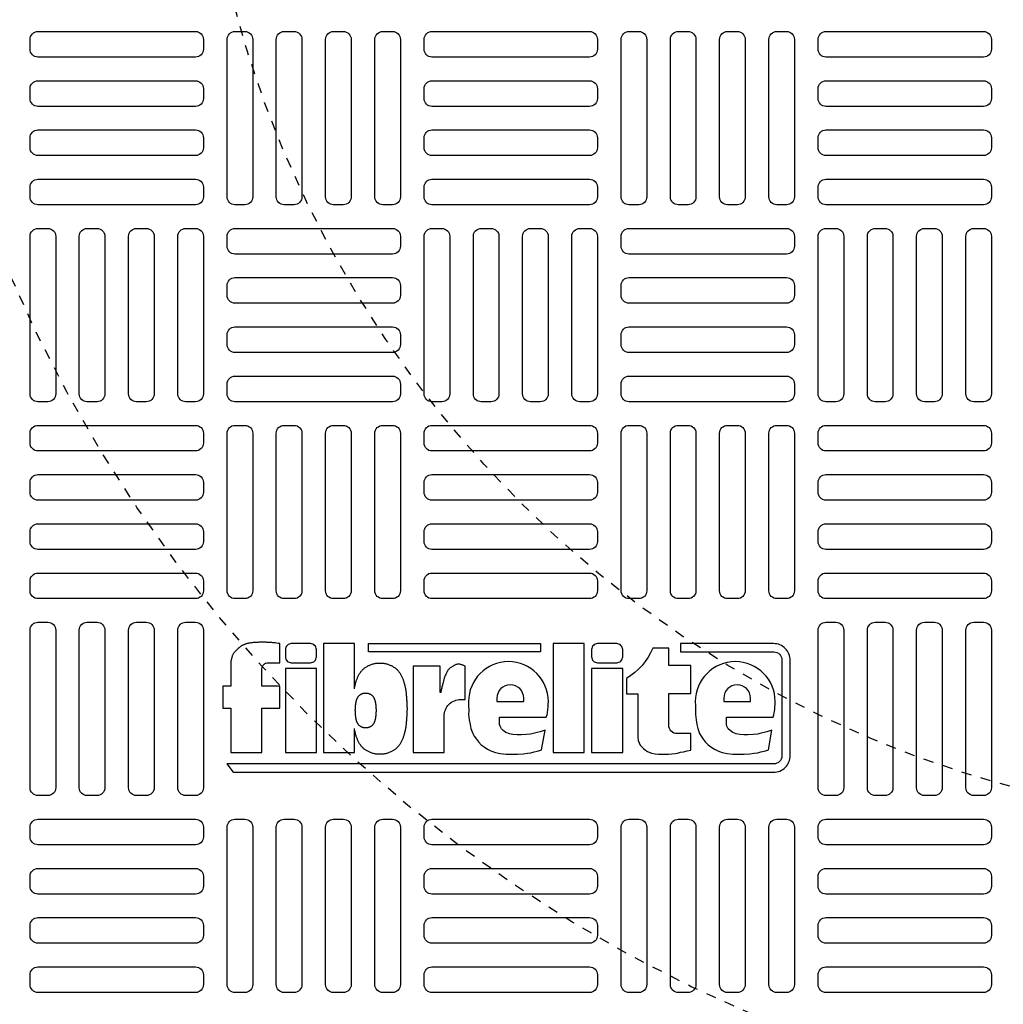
# Model space of a CAD drawing. Extents: x -169 to 6736, y -208 to 3022.
# Tile 644 of 656: x 6263 to 6273, y 1466 to 1476. Entities that reach past the tile are written whole.
import ezdxf

# ---------------------------------------------------------------- set-up
doc = ezdxf.new("R2010")
doc.units = 0
doc.header["$MEASUREMENT"] = 0
doc.linetypes.add('HIDDEN2', pattern=[0.28125, 0.1875, -0.09375])
doc.layers.get('DEFPOINTS').update_dxf_attribs({"linetype": 'CONTINUOUS'})
for name, color, linetype in [('TANK-MANHOLE-COVER-40', 2, 'CONTINUOUS'), ('TANK-MANHOLE-COVER-HATCH-40', 252, 'CONTINUOUS'), ('TANK-SLOPE', 3, 'CONTINUOUS')]:
    doc.layers.add(name, color=color, linetype=linetype)

msp = doc.modelspace()

# ---------------------------------------------------------------- linework, layer by layer
at = {"layer": 'DEFPOINTS', "color": 8, "linetype": 'HIDDEN2', "ltscale": 0.125}
msp.add_circle((6275.65346, 1479.01916), 14, dxfattribs=at)
msp.add_circle((6275.65346, 1479.01916), 14, dxfattribs=at)
at = {"layer": 'DEFPOINTS', "color": 8, "linetype": 'HIDDEN2', "ltscale": 0.5}
msp.add_circle((6275.65346, 1479.01916), 11, dxfattribs=at)
msp.add_circle((6275.65346, 1479.01916), 11, dxfattribs=at)
at = {"layer": 'TANK-MANHOLE-COVER-40', "color": 2}
for points in [[(6264.98437, 1469.65603), (6264.98437, 1469.40261), (6264.90284, 1469.40261), (6264.90284, 1469.1826), (6264.98437, 1469.1826), (6264.98437, 1468.74258), (6265.29436, 1468.74258), (6265.29436, 1469.1826), (6265.47259, 1469.1826), (6265.47259, 1469.40261), (6265.29436, 1469.40261), (6265.29436, 1469.57847, -0.4142136), (6265.35395, 1469.63806), (6265.47259, 1469.63806), (6265.47259, 1469.82969)], [(6267.08098, 1469.34209), (6267.0752, 1469.34209), (6267.0752, 1469.60309), (6266.80398, 1469.60309), (6266.80398, 1468.74258), (6267.11397, 1468.74258), (6267.11397, 1469.10444, -0.4142136), (6267.28082, 1469.2713), (6267.32452, 1469.2713), (6267.32452, 1469.60309, 0.0155145), (6267.31094, 1469.60992, 0.0247331), (6267.30211, 1469.61351, 0.0059457), (6267.28644, 1469.61878, 0.0128698), (6267.27912, 1469.62094, 0.049414), (6267.26264, 1469.62364, 0.0539295), (6267.24735, 1469.62297, 0.0366274), (6267.23285, 1469.61965, 0.0425645), (6267.22098, 1469.61486, 0.0062906), (6267.21062, 1469.60946, 0.008872), (6267.2034, 1469.60541, 0.0093213), (6267.19186, 1469.59837, 0.0097415), (6267.18109, 1469.59122, 0.0289061), (6267.17089, 1469.58325, 0.0276934), (6267.16125, 1469.57379, 0.0266299), (6267.15218, 1469.56271, 0.0416471), (6267.14739, 1469.55489, 0.0002646), (6267.14244, 1469.54504, 0.0001633), (6267.13444, 1469.52907, 0.000116), (6267.12522, 1469.51067, 0.0006659), (6267.12362, 1469.50746, 0.0348426), (6267.12103, 1469.50117, 0.014153), (6267.11619, 1469.48517, 0.0016759), (6267.11247, 1469.47129, -0.0030302), (6267.10874, 1469.45742, -0.0003982), (6267.10503, 1469.44393, 0.0007237), (6267.10131, 1469.43045, 0.0016601), (6267.09692, 1469.41422, 0.0066972), (6267.0959, 1469.41018, 0.0037939), (6267.09504, 1469.40644, 0.0006926), (6267.0905, 1469.38587, 0.0002719), (6267.08995, 1469.38336, 0.0000196), (6267.08238, 1469.34871, 0.0026773), (6267.08131, 1469.34367, 0.0001013), (6267.08098, 1469.34209)]]:
    msp.add_lwpolyline(points, format="xyb", dxfattribs=at)
for points in [[(6269.47768, 1469.82969), (6269.47768, 1469.74627), (6270.41019, 1469.74627, -0.4142136), (6270.48871, 1469.66775), (6270.48871, 1468.7053, -0.4142136), (6270.41019, 1468.62678), (6264.94245, 1468.62678), (6265.00538, 1468.54336), (6270.40528, 1468.54336, 0.4142136), (6270.57213, 1468.71021), (6270.57213, 1469.66284, 0.4142136), (6270.40528, 1469.82969)], [(6265.58741, 1469.63806), (6265.77822, 1469.63806, 0.4142136), (6265.83781, 1469.69765), (6265.83781, 1469.7701, 0.4142136), (6265.77822, 1469.82969), (6265.58741, 1469.82969, 0.4142136), (6265.52782, 1469.7701), (6265.52782, 1469.69765, 0.4142136)], [(6268.64787, 1469.63806), (6268.83868, 1469.63806, 0.4142136), (6268.89827, 1469.69765), (6268.89827, 1469.7701, 0.4142136), (6268.83868, 1469.82969), (6268.64787, 1469.82969, 0.4142136), (6268.58828, 1469.7701), (6268.58828, 1469.69765, 0.4142136)], [(6269.5785, 1468.76586), (6269.5785, 1468.92941), (6269.44169, 1468.92941, -0.4142136), (6269.35826, 1469.01284), (6269.35826, 1469.32998), (6269.5785, 1469.32998), (6269.5785, 1469.61069), (6269.35826, 1469.61069), (6269.35826, 1469.78461), (6269.19884, 1469.78461, -0.1618679), (6268.93688, 1469.48171), (6268.93688, 1469.32872), (6269.04827, 1469.32872), (6269.04827, 1468.894), (6269.05449, 1468.86155), (6269.06203, 1468.83607), (6269.07363, 1468.81579), (6269.0887, 1468.79783), (6269.10609, 1468.78103), (6269.12639, 1468.76423), (6269.14494, 1468.75206), (6269.18785, 1468.73468), (6269.22437, 1468.72773), (6269.25626, 1468.72426), (6269.28351, 1468.72426), (6269.32004, 1468.72426), (6269.35773, 1468.72426), (6269.38904, 1468.72657), (6269.42151, 1468.73063), (6269.4476, 1468.73584), (6269.47601, 1468.7428), (6269.50558, 1468.74917), (6269.54269, 1468.75786)], [(6268.12407, 1468.96268), (6268.07254, 1468.94821), (6268.04506, 1468.93997), (6268.01666, 1468.93265), (6267.97819, 1468.92533), (6267.93514, 1468.92075), (6267.88292, 1468.91892), (6267.84445, 1468.91801), (6267.8014, 1468.92167), (6267.76659, 1468.92808), (6267.73178, 1468.93997), (6267.70521, 1468.96011), (6267.68775, 1468.97763), (6267.67323, 1469.00269), (6267.66848, 1469.02099), (6267.66848, 1469.09436), (6268.13506, 1469.09436), (6268.14254, 1469.11697), (6268.14605, 1469.13801), (6268.15112, 1469.17151), (6268.15424, 1469.19684), (6268.15541, 1469.22099), (6268.15631, 1469.25017, 1), (6267.35813, 1469.25017), (6267.35865, 1469.21022), (6267.35958, 1469.16124), (6267.35865, 1469.11965), (6267.36605, 1469.06697), (6267.37345, 1469.02168), (6267.3827, 1468.98009), (6267.40028, 1468.93203), (6267.416, 1468.90338), (6267.43728, 1468.87381), (6267.45763, 1468.84608), (6267.48538, 1468.81836), (6267.51405, 1468.7971), (6267.54828, 1468.77492), (6267.5825, 1468.75828), (6267.6269, 1468.74165), (6267.675, 1468.73148), (6267.73328, 1468.72501), (6267.79433, 1468.72409), (6267.84613, 1468.72409), (6267.90255, 1468.72778), (6267.94602, 1468.73333), (6267.98117, 1468.73795), (6268.01262, 1468.74627), (6268.045, 1468.75366), (6268.08107, 1468.76475), (6268.08849, 1468.76821)], [(6269.93453, 1469.02099), (6269.93453, 1469.09436), (6270.40111, 1469.09436), (6270.40859, 1469.11697), (6270.4121, 1469.13801), (6270.41717, 1469.17151), (6270.42029, 1469.19684), (6270.42146, 1469.22099), (6270.42237, 1469.25017, 1), (6269.62418, 1469.25017), (6269.62471, 1469.21022), (6269.62563, 1469.16124), (6269.62471, 1469.11965), (6269.63211, 1469.06697), (6269.63951, 1469.02168), (6269.64876, 1468.98009), (6269.66633, 1468.93203), (6269.68206, 1468.90338), (6269.70333, 1468.87381), (6269.72368, 1468.84608), (6269.75143, 1468.81836), (6269.78011, 1468.7971), (6269.81433, 1468.77492), (6269.84855, 1468.75828), (6269.89295, 1468.74165), (6269.94105, 1468.73148), (6269.99933, 1468.72501), (6270.06038, 1468.72409), (6270.11218, 1468.72409), (6270.1686, 1468.72778), (6270.21208, 1468.73333), (6270.24723, 1468.73795), (6270.27868, 1468.74627), (6270.31105, 1468.75366), (6270.34713, 1468.76475), (6270.35455, 1468.76821), (6270.39013, 1468.96268), (6270.3386, 1468.94821), (6270.31111, 1468.93997), (6270.28272, 1468.93265), (6270.24424, 1468.92533), (6270.20119, 1468.92075), (6270.14898, 1468.91892), (6270.1105, 1468.91801), (6270.06745, 1468.92167), (6270.03264, 1468.92808), (6269.99783, 1468.93997), (6269.97127, 1468.96011), (6269.95381, 1468.97763), (6269.93929, 1469.00269)], [(6267.90929, 1469.25017), (6267.90929, 1469.28485, 1), (6267.64253, 1469.28485), (6267.64253, 1469.25017)], [(6270.17534, 1469.25017), (6270.17534, 1469.28485, 1), (6269.90858, 1469.28485), (6269.90858, 1469.25017)]]:
    msp.add_lwpolyline(points, format="xyb", close=True, dxfattribs=at)
for points in [[(6265.47259, 1469.82969), (6265.45493, 1469.832), (6265.43949, 1469.83397), (6265.42597, 1469.83566), (6265.41406, 1469.83707), (6265.40348, 1469.83825), (6265.39393, 1469.83923), (6265.3851, 1469.84003), (6265.37671, 1469.84068), (6265.36849, 1469.84121), (6265.36039, 1469.84163), (6265.35238, 1469.84197), (6265.34445, 1469.84222), (6265.33657, 1469.84241), (6265.32874, 1469.84255), (6265.32093, 1469.84264), (6265.31312, 1469.84271), (6265.3053, 1469.84276), (6265.29745, 1469.84279), (6265.28953, 1469.84278), (6265.28155, 1469.84273), (6265.27346, 1469.84263), (6265.26527, 1469.84247), (6265.25693, 1469.84224), (6265.24844, 1469.84193), (6265.2398, 1469.84153), (6265.23106, 1469.84105), (6265.22232, 1469.84048), (6265.21366, 1469.83983), (6265.20517, 1469.8391), (6265.19693, 1469.8383), (6265.18904, 1469.83741), (6265.18157, 1469.83645), (6265.1746, 1469.83542), (6265.16808, 1469.83431), (6265.16197, 1469.83314), (6265.15622, 1469.83191), (6265.15077, 1469.83062), (6265.14556, 1469.82928), (6265.14055, 1469.82788), (6265.13568, 1469.82644), (6265.13091, 1469.82494), (6265.12622, 1469.82339), (6265.12161, 1469.82177), (6265.11707, 1469.82006), (6265.11259, 1469.81825), (6265.10818, 1469.81631), (6265.10382, 1469.81425), (6265.09951, 1469.81204), (6265.09525, 1469.80968), (6265.09105, 1469.80718), (6265.08695, 1469.8046), (6265.08296, 1469.80195), (6265.07912, 1469.79927), (6265.07544, 1469.79659), (6265.07194, 1469.79395), (6265.06865, 1469.79138), (6265.06559, 1469.78891), (6265.06271, 1469.7865), (6265.05994, 1469.78411), (6265.05724, 1469.78172), (6265.05455, 1469.77929), (6265.05181, 1469.77677), (6265.04896, 1469.77414), (6265.04595, 1469.77136), (6265.04273, 1469.76839), (6265.03935, 1469.76524), (6265.03585, 1469.76193), (6265.03228, 1469.75847), (6265.0287, 1469.75486), (6265.02516, 1469.75113), (6265.0217, 1469.74729), (6265.01838, 1469.74335), (6265.01525, 1469.73931), (6265.01229, 1469.73514), (6265.00949, 1469.73083), (6265.00685, 1469.72632), (6265.00435, 1469.72159), (6265.00198, 1469.7166), (6264.99971, 1469.71132), (6264.99755, 1469.70571), (6264.99549, 1469.69977), (6264.99352, 1469.69356), (6264.99166, 1469.68718), (6264.98992, 1469.68073), (6264.98831, 1469.67429), (6264.98684, 1469.66796), (6264.98552, 1469.66185), (6264.98437, 1469.65603)], [(6266.21748, 1469.37793), (6266.21748, 1469.82969), (6265.90749, 1469.82969), (6265.90749, 1468.74258), (6266.21748, 1468.74258), (6266.21748, 1468.98059)], [(6266.21748, 1469.37793), (6266.21829, 1469.3823), (6266.22003, 1469.39109), (6266.22187, 1469.39985), (6266.22379, 1469.40852), (6266.22578, 1469.41705), (6266.22783, 1469.42539), (6266.22994, 1469.43354), (6266.23212, 1469.4415), (6266.23437, 1469.44927), (6266.23672, 1469.45687), (6266.23915, 1469.46429), (6266.24169, 1469.47154), (6266.24434, 1469.47863), (6266.24711, 1469.48556), (6266.25001, 1469.49234), (6266.25303, 1469.49897), (6266.25619, 1469.50547), (6266.25949, 1469.51185), (6266.26293, 1469.5181), (6266.26652, 1469.52425), (6266.27027, 1469.5303), (6266.27418, 1469.53625), (6266.27824, 1469.54209), (6266.28245, 1469.5478), (6266.28681, 1469.55337), (6266.29132, 1469.55878), (6266.29597, 1469.56402), (6266.30076, 1469.56906), (6266.30569, 1469.5739), (6266.31075, 1469.57851), (6266.31597, 1469.58292), (6266.32135, 1469.58712), (6266.32691, 1469.59115), (6266.33267, 1469.59501), (6266.33864, 1469.59872), (6266.34485, 1469.6023), (6266.35131, 1469.60575), (6266.35803, 1469.60909), (6266.36498, 1469.61231), (6266.37214, 1469.61538), (6266.37947, 1469.61829), (6266.38695, 1469.62101), (6266.39455, 1469.62354), (6266.40223, 1469.62584), (6266.40997, 1469.62791), (6266.41774, 1469.62972), (6266.42554, 1469.63127), (6266.43335, 1469.63258), (6266.44119, 1469.63364), (6266.44903, 1469.63445), (6266.45689, 1469.63503), (6266.46475, 1469.63538), (6266.47262, 1469.63549), (6266.48049, 1469.63538), (6266.48835, 1469.63503), (6266.49621, 1469.63445), (6266.50405, 1469.63364), (6266.51189, 1469.63258), (6266.5197, 1469.63127), (6266.5275, 1469.62972), (6266.53527, 1469.62791), (6266.54301, 1469.62584), (6266.55069, 1469.62354), (6266.55829, 1469.62101), (6266.56577, 1469.61829), (6266.5731, 1469.61538), (6266.58026, 1469.61231), (6266.58721, 1469.60909), (6266.59393, 1469.60575), (6266.60039, 1469.6023), (6266.6066, 1469.59872), (6266.61257, 1469.59501), (6266.61833, 1469.59115), (6266.6239, 1469.58712), (6266.62927, 1469.58292), (6266.63449, 1469.57851), (6266.63955, 1469.5739), (6266.64448, 1469.56906), (6266.64927, 1469.56402), (6266.65392, 1469.55878), (6266.65843, 1469.55337), (6266.66279, 1469.5478), (6266.66701, 1469.54209), (6266.67107, 1469.53625), (6266.67497, 1469.5303), (6266.67872, 1469.52425), (6266.68231, 1469.5181), (6266.68575, 1469.51185), (6266.68905, 1469.50547), (6266.69221, 1469.49897), (6266.69523, 1469.49234), (6266.69813, 1469.48556), (6266.7009, 1469.47863), (6266.70355, 1469.47154), (6266.70609, 1469.46429), (6266.70853, 1469.45687), (6266.71087, 1469.44927), (6266.71312, 1469.4415), (6266.7153, 1469.43354), (6266.71741, 1469.42539), (6266.71946, 1469.41705), (6266.72145, 1469.40852), (6266.72337, 1469.39985), (6266.72521, 1469.39109), (6266.72695, 1469.3823), (6266.72858, 1469.37354), (6266.73008, 1469.36486), (6266.73143, 1469.35632), (6266.73263, 1469.34797), (6266.73367, 1469.33986), (6266.73455, 1469.33198), (6266.73531, 1469.32428), (6266.73597, 1469.31674), (6266.73655, 1469.30933), (6266.73707, 1469.30201), (6266.73757, 1469.29475), (6266.73806, 1469.28753), (6266.73856, 1469.28031), (6266.73907, 1469.27311), (6266.73958, 1469.26594), (6266.74009, 1469.25881), (6266.74058, 1469.25173), (6266.74105, 1469.24473), (6266.74149, 1469.23781), (6266.7419, 1469.23099), (6266.74226, 1469.22428), (6266.74258, 1469.21766), (6266.74285, 1469.21113), (6266.74307, 1469.20467), (6266.74325, 1469.19827), (6266.74337, 1469.19191), (6266.74345, 1469.18558), (6266.74348, 1469.17926), (6266.74345, 1469.17294), (6266.74337, 1469.16661), (6266.74325, 1469.16025), (6266.74307, 1469.15385), (6266.74285, 1469.14739), (6266.74258, 1469.14086), (6266.74226, 1469.13425), (6266.7419, 1469.12753), (6266.74149, 1469.12071), (6266.74105, 1469.11379), (6266.74058, 1469.10679), (6266.74009, 1469.09972), (6266.73958, 1469.09259), (6266.73907, 1469.08541), (6266.73856, 1469.07821), (6266.73806, 1469.07099), (6266.73757, 1469.06377), (6266.73707, 1469.05652), (6266.73655, 1469.0492), (6266.73597, 1469.04178), (6266.73531, 1469.03424), (6266.73455, 1469.02655), (6266.73367, 1469.01866), (6266.73263, 1469.01055), (6266.73143, 1469.00221), (6266.73008, 1468.99367), (6266.72858, 1468.98499), (6266.72695, 1468.97622), (6266.72521, 1468.96743), (6266.72337, 1468.95868), (6266.72145, 1468.95), (6266.71946, 1468.94147), (6266.71741, 1468.93313), (6266.7153, 1468.92498), (6266.71312, 1468.91702), (6266.71087, 1468.90925), (6266.70853, 1468.90165), (6266.70609, 1468.89423), (6266.70355, 1468.88698), (6266.7009, 1468.87989), (6266.69813, 1468.87296), (6266.69523, 1468.86619), (6266.69221, 1468.85955), (6266.68905, 1468.85305), (6266.68575, 1468.84668), (6266.68231, 1468.84042), (6266.67872, 1468.83427), (6266.67497, 1468.82822), (6266.67107, 1468.82228), (6266.66701, 1468.81644), (6266.66279, 1468.81072), (6266.65843, 1468.80515), (6266.65392, 1468.79974), (6266.64927, 1468.7945), (6266.64448, 1468.78946), (6266.63955, 1468.78462), (6266.63449, 1468.78001), (6266.62927, 1468.77561), (6266.6239, 1468.7714), (6266.61833, 1468.76737), (6266.61257, 1468.76351), (6266.6066, 1468.7598), (6266.60039, 1468.75623), (6266.59393, 1468.75277), (6266.58721, 1468.74943), (6266.58026, 1468.74622), (6266.5731, 1468.74315), (6266.56577, 1468.74024), (6266.55829, 1468.73751), (6266.55069, 1468.73499), (6266.54301, 1468.73268), (6266.53527, 1468.73062), (6266.5275, 1468.72881), (6266.5197, 1468.72725), (6266.51189, 1468.72594), (6266.50405, 1468.72489), (6266.49621, 1468.72407), (6266.48835, 1468.72349), (6266.48049, 1468.72315), (6266.47262, 1468.72303), (6266.46475, 1468.72315), (6266.45689, 1468.72349), (6266.44903, 1468.72407), (6266.44119, 1468.72489), (6266.43335, 1468.72594), (6266.42554, 1468.72725), (6266.41774, 1468.72881), (6266.40997, 1468.73062), (6266.40223, 1468.73268), (6266.39455, 1468.73499), (6266.38695, 1468.73751), (6266.37947, 1468.74024), (6266.37214, 1468.74315), (6266.36498, 1468.74622), (6266.35803, 1468.74943), (6266.35131, 1468.75277), (6266.34485, 1468.75623), (6266.33864, 1468.7598), (6266.33267, 1468.76351), (6266.32691, 1468.76737), (6266.32135, 1468.7714), (6266.31597, 1468.77561), (6266.31075, 1468.78001), (6266.30569, 1468.78462), (6266.30076, 1468.78946), (6266.29597, 1468.7945), (6266.29132, 1468.79974), (6266.28681, 1468.80515), (6266.28245, 1468.81072), (6266.27824, 1468.81644), (6266.27418, 1468.82228), (6266.27027, 1468.82822), (6266.26652, 1468.83427), (6266.26293, 1468.84042), (6266.25949, 1468.84668), (6266.25619, 1468.85305), (6266.25303, 1468.85955), (6266.25001, 1468.86619), (6266.24711, 1468.87296), (6266.24434, 1468.87989), (6266.24169, 1468.88698), (6266.23915, 1468.89423), (6266.23672, 1468.90165), (6266.23437, 1468.90925), (6266.23212, 1468.91702), (6266.22994, 1468.92498), (6266.22783, 1468.93313), (6266.22578, 1468.94147), (6266.22379, 1468.95), (6266.22187, 1468.95868), (6266.22003, 1468.96743), (6266.21829, 1468.97622), (6266.21748, 1468.98059)]]:
    msp.add_lwpolyline(points, dxfattribs=at)
for points in [[(6266.35805, 1469.74627), (6266.35805, 1469.82969), (6268.07631, 1469.82969), (6268.07631, 1469.74627)], [(6268.20269, 1468.74258), (6268.51268, 1468.74258), (6268.51268, 1469.82969), (6268.20269, 1469.82969)], [(6265.52782, 1468.74258), (6265.83781, 1468.74258), (6265.83781, 1469.58184), (6265.52782, 1469.58184)], [(6268.58828, 1468.74258), (6268.89827, 1468.74258), (6268.89827, 1469.58184), (6268.58828, 1469.58184)], [(6266.43341, 1469.14156), (6266.43326, 1469.13896), (6266.43309, 1469.13632), (6266.43291, 1469.13364), (6266.43272, 1469.13094), (6266.43253, 1469.12821), (6266.43233, 1469.12547), (6266.43214, 1469.12272), (6266.43195, 1469.11996), (6266.43176, 1469.1172), (6266.43157, 1469.11443), (6266.43137, 1469.11164), (6266.43115, 1469.1088), (6266.4309, 1469.10592), (6266.43061, 1469.10298), (6266.43027, 1469.09997), (6266.42987, 1469.09687), (6266.42941, 1469.09368), (6266.4289, 1469.09042), (6266.42832, 1469.0871), (6266.4277, 1469.08376), (6266.42704, 1469.0804), (6266.42633, 1469.07705), (6266.4256, 1469.07374), (6266.42484, 1469.07048), (6266.42406, 1469.06729), (6266.42325, 1469.06418), (6266.42242, 1469.06114), (6266.42156, 1469.05817), (6266.42066, 1469.05527), (6266.41973, 1469.05243), (6266.41876, 1469.04966), (6266.41775, 1469.04695), (6266.41669, 1469.04431), (6266.41558, 1469.04172), (6266.41443, 1469.03918), (6266.41322, 1469.0367), (6266.41196, 1469.03426), (6266.41065, 1469.03187), (6266.40927, 1469.02952), (6266.40784, 1469.02721), (6266.40635, 1469.02494), (6266.4048, 1469.02271), (6266.40319, 1469.02053), (6266.40152, 1469.0184), (6266.3998, 1469.01633), (6266.39802, 1469.01433), (6266.39619, 1469.0124), (6266.39431, 1469.01056), (6266.39238, 1469.00879), (6266.39039, 1469.00711), (6266.38833, 1469.0055), (6266.38621, 1469.00397), (6266.384, 1469.00249), (6266.38172, 1469.00107), (6266.37935, 1468.99971), (6266.37688, 1468.99839), (6266.37432, 1468.99711), (6266.37166, 1468.99588), (6266.36893, 1468.99471), (6266.36612, 1468.9936), (6266.36327, 1468.99256), (6266.36036, 1468.99159), (6266.35743, 1468.99071), (6266.35447, 1468.98992), (6266.3515, 1468.98923), (6266.34852, 1468.98864), (6266.34554, 1468.98814), (6266.34255, 1468.98773), (6266.33955, 1468.98742), (6266.33655, 1468.9872), (6266.33354, 1468.98707), (6266.33054, 1468.98703), (6266.32753, 1468.98707), (6266.32453, 1468.9872), (6266.32152, 1468.98742), (6266.31853, 1468.98773), (6266.31553, 1468.98814), (6266.31255, 1468.98864), (6266.30957, 1468.98923), (6266.3066, 1468.98992), (6266.30364, 1468.99071), (6266.30071, 1468.99159), (6266.29781, 1468.99256), (6266.29495, 1468.9936), (6266.29215, 1468.99471), (6266.28941, 1468.99588), (6266.28676, 1468.99711), (6266.28419, 1468.99839), (6266.28172, 1468.99971), (6266.27935, 1469.00107), (6266.27707, 1469.00249), (6266.27487, 1469.00397), (6266.27274, 1469.0055), (6266.27069, 1469.00711), (6266.2687, 1469.00879), (6266.26676, 1469.01056), (6266.26488, 1469.0124), (6266.26305, 1469.01433), (6266.26127, 1469.01633), (6266.25955, 1469.0184), (6266.25788, 1469.02053), (6266.25627, 1469.02271), (6266.25472, 1469.02494), (6266.25323, 1469.02721), (6266.2518, 1469.02952), (6266.25043, 1469.03187), (6266.24911, 1469.03426), (6266.24785, 1469.0367), (6266.24664, 1469.03918), (6266.24549, 1469.04172), (6266.24438, 1469.04431), (6266.24332, 1469.04695), (6266.24231, 1469.04966), (6266.24134, 1469.05243), (6266.24041, 1469.05527), (6266.23951, 1469.05817), (6266.23865, 1469.06114), (6266.23782, 1469.06418), (6266.23702, 1469.06729), (6266.23623, 1469.07048), (6266.23547, 1469.07374), (6266.23474, 1469.07705), (6266.23404, 1469.0804), (6266.23337, 1469.08376), (6266.23275, 1469.0871), (6266.23218, 1469.09042), (6266.23166, 1469.09368), (6266.2312, 1469.09687), (6266.2308, 1469.09997), (6266.23047, 1469.10298), (6266.23018, 1469.10592), (6266.22993, 1469.1088), (6266.2297, 1469.11164), (6266.2295, 1469.11443), (6266.22931, 1469.1172), (6266.22913, 1469.11996), (6266.22894, 1469.12272), (6266.22874, 1469.12547), (6266.22854, 1469.12821), (6266.22835, 1469.13094), (6266.22816, 1469.13364), (6266.22798, 1469.13632), (6266.22781, 1469.13896), (6266.22766, 1469.14156), (6266.22752, 1469.14413), (6266.2274, 1469.14666), (6266.2273, 1469.14915), (6266.22721, 1469.15162), (6266.22714, 1469.15406), (6266.2271, 1469.15649), (6266.22707, 1469.15891), (6266.22706, 1469.16133), (6266.22707, 1469.16374), (6266.2271, 1469.16616), (6266.22714, 1469.16859), (6266.22721, 1469.17104), (6266.2273, 1469.1735), (6266.2274, 1469.176), (6266.22752, 1469.17852), (6266.22766, 1469.18109), (6266.22781, 1469.18369), (6266.22798, 1469.18634), (6266.22816, 1469.18901), (6266.22835, 1469.19172), (6266.22854, 1469.19444), (6266.22874, 1469.19718), (6266.22894, 1469.19993), (6266.22913, 1469.20269), (6266.22931, 1469.20545), (6266.2295, 1469.20822), (6266.2297, 1469.21102), (6266.22993, 1469.21385), (6266.23018, 1469.21673), (6266.23047, 1469.21967), (6266.2308, 1469.22268), (6266.2312, 1469.22578), (6266.23166, 1469.22897), (6266.23218, 1469.23223), (6266.23275, 1469.23555), (6266.23337, 1469.2389), (6266.23404, 1469.24225), (6266.23474, 1469.2456), (6266.23547, 1469.24891), (6266.23623, 1469.25217), (6266.23702, 1469.25536), (6266.23782, 1469.25847), (6266.23865, 1469.26151), (6266.23951, 1469.26448), (6266.24041, 1469.26739), (6266.24134, 1469.27022), (6266.24231, 1469.27299), (6266.24332, 1469.2757), (6266.24438, 1469.27835), (6266.24549, 1469.28094), (6266.24664, 1469.28347), (6266.24785, 1469.28595), (6266.24911, 1469.28839), (6266.25043, 1469.29078), (6266.2518, 1469.29313), (6266.25323, 1469.29544), (6266.25472, 1469.29771), (6266.25627, 1469.29994), (6266.25788, 1469.30213), (6266.25955, 1469.30425), (6266.26127, 1469.30632), (6266.26305, 1469.30832), (6266.26488, 1469.31025), (6266.26676, 1469.3121), (6266.2687, 1469.31386), (6266.27069, 1469.31554), (6266.27274, 1469.31715), (6266.27487, 1469.31869), (6266.27707, 1469.32016), (6266.27935, 1469.32158), (6266.28172, 1469.32295), (6266.28419, 1469.32426), (6266.28676, 1469.32554), (6266.28941, 1469.32677), (6266.29215, 1469.32794), (6266.29495, 1469.32905), (6266.29781, 1469.3301), (6266.30071, 1469.33106), (6266.30364, 1469.33194), (6266.3066, 1469.33273), (6266.30957, 1469.33342), (6266.31255, 1469.33402), (6266.31553, 1469.33451), (6266.31853, 1469.33492), (6266.32152, 1469.33523), (6266.32453, 1469.33545), (6266.32753, 1469.33558), (6266.33054, 1469.33563), (6266.33354, 1469.33558), (6266.33655, 1469.33545), (6266.33955, 1469.33523), (6266.34255, 1469.33492), (6266.34554, 1469.33451), (6266.34852, 1469.33402), (6266.3515, 1469.33342), (6266.35447, 1469.33273), (6266.35743, 1469.33194), (6266.36036, 1469.33106), (6266.36327, 1469.3301), (6266.36612, 1469.32905), (6266.36893, 1469.32794), (6266.37166, 1469.32677), (6266.37432, 1469.32554), (6266.37688, 1469.32426), (6266.37935, 1469.32295), (6266.38172, 1469.32158), (6266.384, 1469.32016), (6266.38621, 1469.31869), (6266.38833, 1469.31715), (6266.39039, 1469.31554), (6266.39238, 1469.31386), (6266.39431, 1469.3121), (6266.39619, 1469.31025), (6266.39802, 1469.30832), (6266.3998, 1469.30632), (6266.40152, 1469.30425), (6266.40319, 1469.30213), (6266.4048, 1469.29994), (6266.40635, 1469.29771), (6266.40784, 1469.29544), (6266.40927, 1469.29313), (6266.41065, 1469.29078), (6266.41196, 1469.28839), (6266.41322, 1469.28595), (6266.41443, 1469.28347), (6266.41558, 1469.28094), (6266.41669, 1469.27835), (6266.41775, 1469.2757), (6266.41876, 1469.27299), (6266.41973, 1469.27022), (6266.42066, 1469.26739), (6266.42156, 1469.26448), (6266.42242, 1469.26151), (6266.42325, 1469.25847), (6266.42406, 1469.25536), (6266.42484, 1469.25217), (6266.4256, 1469.24891), (6266.42633, 1469.2456), (6266.42704, 1469.24225), (6266.4277, 1469.2389), (6266.42832, 1469.23555), (6266.4289, 1469.23223), (6266.42941, 1469.22897), (6266.42987, 1469.22578), (6266.43027, 1469.22268), (6266.43061, 1469.21967), (6266.4309, 1469.21673), (6266.43115, 1469.21385), (6266.43137, 1469.21102), (6266.43157, 1469.20822), (6266.43176, 1469.20545), (6266.43195, 1469.20269), (6266.43214, 1469.19993), (6266.43233, 1469.19718), (6266.43253, 1469.19444), (6266.43272, 1469.19172), (6266.43291, 1469.18901), (6266.43309, 1469.18634), (6266.43326, 1469.18369), (6266.43341, 1469.18109), (6266.43355, 1469.17852), (6266.43367, 1469.176), (6266.43378, 1469.1735), (6266.43386, 1469.17104), (6266.43393, 1469.16859), (6266.43398, 1469.16616), (6266.43401, 1469.16374), (6266.43402, 1469.16133), (6266.43401, 1469.15891), (6266.43398, 1469.15649), (6266.43393, 1469.15406), (6266.43386, 1469.15162), (6266.43378, 1469.14915), (6266.43367, 1469.14666), (6266.43355, 1469.14413)]]:
    msp.add_lwpolyline(points, close=True, dxfattribs=at)
at = {"layer": 'TANK-MANHOLE-COVER-40', "color": 4, "linetype": 'Continuous'}
msp.add_circle((6275.65422, 1479.01916), 22.63902, dxfattribs=at)
at = {"layer": 'TANK-MANHOLE-COVER-40', "color": 1, "linetype": 'Continuous'}
msp.add_circle((6275.65422, 1479.01916), 22.44094, dxfattribs=at)
at = {"layer": 'TANK-MANHOLE-COVER-40', "color": 2, "linetype": 'Continuous'}
msp.add_circle((6275.65422, 1479.01916), 21.65354, dxfattribs=at)
at = {"layer": 'TANK-MANHOLE-COVER-HATCH-40', "linetype": 'Continuous', "flags": 128}
for points in [[(6264.70934, 1475.77113, -0.4142136), (6264.6306, 1475.69239), (6263.0558, 1475.69239, -0.4142136), (6262.97706, 1475.77113), (6262.97706, 1475.86955, -0.4142136), (6263.0558, 1475.94829), (6264.6306, 1475.94829, -0.4142136), (6264.70934, 1475.86955)], [(6265.12273, 1475.94829, -0.4142136), (6265.20147, 1475.86955), (6265.20147, 1474.29475, -0.4142136), (6265.12273, 1474.21601), (6265.0243, 1474.21601, -0.4142136), (6264.94556, 1474.29475), (6264.94556, 1475.86955, -0.4142136), (6265.0243, 1475.94829)], [(6265.61485, 1475.94829, -0.4142136), (6265.69359, 1475.86955), (6265.69359, 1474.29475, -0.4142136), (6265.61485, 1474.21601), (6265.51643, 1474.21601, -0.4142136), (6265.43769, 1474.29475), (6265.43769, 1475.86955, -0.4142136), (6265.51643, 1475.94829)], [(6266.10698, 1475.94829, -0.4142136), (6266.18572, 1475.86955), (6266.18572, 1474.29475, -0.4142136), (6266.10698, 1474.21601), (6266.00855, 1474.21601, -0.4142136), (6265.92981, 1474.29475), (6265.92981, 1475.86955, -0.4142136), (6266.00855, 1475.94829)], [(6266.59911, 1475.94829, -0.4142136), (6266.67785, 1475.86955), (6266.67785, 1474.29475, -0.4142136), (6266.59911, 1474.21601), (6266.50068, 1474.21601, -0.4142136), (6266.42194, 1474.29475), (6266.42194, 1475.86955, -0.4142136), (6266.50068, 1475.94829)], [(6268.64635, 1475.77113, -0.4142136), (6268.56761, 1475.69239), (6266.99281, 1475.69239, -0.4142136), (6266.91407, 1475.77113), (6266.91407, 1475.86955, -0.4142136), (6266.99281, 1475.94829), (6268.56761, 1475.94829, -0.4142136), (6268.64635, 1475.86955)], [(6269.05974, 1475.94829, -0.4142136), (6269.13848, 1475.86955), (6269.13848, 1474.29475, -0.4142136), (6269.05974, 1474.21601), (6268.96131, 1474.21601, -0.4142136), (6268.88257, 1474.29475), (6268.88257, 1475.86955, -0.4142136), (6268.96131, 1475.94829)], [(6269.55186, 1475.94829, -0.4142136), (6269.6306, 1475.86955), (6269.6306, 1474.29475, -0.4142136), (6269.55186, 1474.21601), (6269.45344, 1474.21601, -0.4142136), (6269.3747, 1474.29475), (6269.3747, 1475.86955, -0.4142136), (6269.45344, 1475.94829)], [(6270.04399, 1475.94829, -0.4142136), (6270.12273, 1475.86955), (6270.12273, 1474.29475, -0.4142136), (6270.04399, 1474.21601), (6269.94556, 1474.21601, -0.4142136), (6269.86682, 1474.29475), (6269.86682, 1475.86955, -0.4142136), (6269.94556, 1475.94829)], [(6270.53611, 1475.94829, -0.4142136), (6270.61485, 1475.86955), (6270.61485, 1474.29475, -0.4142136), (6270.53611, 1474.21601), (6270.43769, 1474.21601, -0.4142136), (6270.35895, 1474.29475), (6270.35895, 1475.86955, -0.4142136), (6270.43769, 1475.94829)], [(6272.58336, 1475.77113, -0.4142136), (6272.50462, 1475.69239), (6270.92981, 1475.69239, -0.4142136), (6270.85107, 1475.77113), (6270.85107, 1475.86955, -0.4142136), (6270.92981, 1475.94829), (6272.50462, 1475.94829, -0.4142136), (6272.58336, 1475.86955)], [(6264.70934, 1475.279, -0.4142136), (6264.6306, 1475.20026), (6263.0558, 1475.20026, -0.4142136), (6262.97706, 1475.279), (6262.97706, 1475.37743, -0.4142136), (6263.0558, 1475.45617), (6264.6306, 1475.45617, -0.4142136), (6264.70934, 1475.37743)], [(6268.64635, 1475.279, -0.4142136), (6268.56761, 1475.20026), (6266.99281, 1475.20026, -0.4142136), (6266.91407, 1475.279), (6266.91407, 1475.37743, -0.4142136), (6266.99281, 1475.45617), (6268.56761, 1475.45617, -0.4142136), (6268.64635, 1475.37743)], [(6272.58336, 1475.279, -0.4142136), (6272.50462, 1475.20026), (6270.92981, 1475.20026, -0.4142136), (6270.85107, 1475.279), (6270.85107, 1475.37743, -0.4142136), (6270.92981, 1475.45617), (6272.50462, 1475.45617, -0.4142136), (6272.58336, 1475.37743)], [(6264.70934, 1474.78688, -0.4142136), (6264.6306, 1474.70814), (6263.0558, 1474.70814, -0.4142136), (6262.97706, 1474.78688), (6262.97706, 1474.8853, -0.4142136), (6263.0558, 1474.96404), (6264.6306, 1474.96404, -0.4142136), (6264.70934, 1474.8853)], [(6268.64635, 1474.78688, -0.4142136), (6268.56761, 1474.70814), (6266.99281, 1474.70814, -0.4142136), (6266.91407, 1474.78688), (6266.91407, 1474.8853, -0.4142136), (6266.99281, 1474.96404), (6268.56761, 1474.96404, -0.4142136), (6268.64635, 1474.8853)], [(6272.58336, 1474.78688, -0.4142136), (6272.50462, 1474.70814), (6270.92981, 1474.70814, -0.4142136), (6270.85107, 1474.78688), (6270.85107, 1474.8853, -0.4142136), (6270.92981, 1474.96404), (6272.50462, 1474.96404, -0.4142136), (6272.58336, 1474.8853)], [(6264.70934, 1474.29475, -0.4142136), (6264.6306, 1474.21601), (6263.0558, 1474.21601, -0.4142136), (6262.97706, 1474.29475), (6262.97706, 1474.39318, -0.4142136), (6263.0558, 1474.47192), (6264.6306, 1474.47192, -0.4142136), (6264.70934, 1474.39318)], [(6268.64635, 1474.29475, -0.4142136), (6268.56761, 1474.21601), (6266.99281, 1474.21601, -0.4142136), (6266.91407, 1474.29475), (6266.91407, 1474.39318, -0.4142136), (6266.99281, 1474.47192), (6268.56761, 1474.47192, -0.4142136), (6268.64635, 1474.39318)], [(6272.58336, 1474.29475, -0.4142136), (6272.50462, 1474.21601), (6270.92981, 1474.21601, -0.4142136), (6270.85107, 1474.29475), (6270.85107, 1474.39318, -0.4142136), (6270.92981, 1474.47192), (6272.50462, 1474.47192, -0.4142136), (6272.58336, 1474.39318)], [(6263.15422, 1473.97979, -0.4142136), (6263.23296, 1473.90105), (6263.23296, 1472.32625, -0.4142136), (6263.15422, 1472.24751), (6263.0558, 1472.24751, -0.4142136), (6262.97706, 1472.32625), (6262.97706, 1473.90105, -0.4142136), (6263.0558, 1473.97979)], [(6263.64635, 1473.97979, -0.4142136), (6263.72509, 1473.90105), (6263.72509, 1472.32625, -0.4142136), (6263.64635, 1472.24751), (6263.54792, 1472.24751, -0.4142136), (6263.46918, 1472.32625), (6263.46918, 1473.90105, -0.4142136), (6263.54792, 1473.97979)], [(6264.13848, 1473.97979, -0.4142136), (6264.21722, 1473.90105), (6264.21722, 1472.32625, -0.4142136), (6264.13848, 1472.24751), (6264.04005, 1472.24751, -0.4142136), (6263.96131, 1472.32625), (6263.96131, 1473.90105, -0.4142136), (6264.04005, 1473.97979)], [(6264.6306, 1473.97979, -0.4142136), (6264.70934, 1473.90105), (6264.70934, 1472.32625, -0.4142136), (6264.6306, 1472.24751), (6264.53218, 1472.24751, -0.4142136), (6264.45344, 1472.32625), (6264.45344, 1473.90105, -0.4142136), (6264.53218, 1473.97979)], [(6264.94556, 1473.90105, -0.4142136), (6265.0243, 1473.97979), (6266.59911, 1473.97979, -0.4142136), (6266.67785, 1473.90105), (6266.67785, 1473.80262, -0.4142136), (6266.59911, 1473.72388), (6265.0243, 1473.72388, -0.4142136), (6264.94556, 1473.80262)], [(6267.09123, 1473.97979, -0.4142136), (6267.16997, 1473.90105), (6267.16997, 1472.32625, -0.4142136), (6267.09123, 1472.24751), (6266.99281, 1472.24751, -0.4142136), (6266.91407, 1472.32625), (6266.91407, 1473.90105, -0.4142136), (6266.99281, 1473.97979)], [(6267.58336, 1473.97979, -0.4142136), (6267.6621, 1473.90105), (6267.6621, 1472.32625, -0.4142136), (6267.58336, 1472.24751), (6267.48493, 1472.24751, -0.4142136), (6267.40619, 1472.32625), (6267.40619, 1473.90105, -0.4142136), (6267.48493, 1473.97979)], [(6268.07548, 1473.97979, -0.4142136), (6268.15422, 1473.90105), (6268.15422, 1472.32625, -0.4142136), (6268.07548, 1472.24751), (6267.97706, 1472.24751, -0.4142136), (6267.89832, 1472.32625), (6267.89832, 1473.90105, -0.4142136), (6267.97706, 1473.97979)], [(6268.56761, 1473.97979, -0.4142136), (6268.64635, 1473.90105), (6268.64635, 1472.32625, -0.4142136), (6268.56761, 1472.24751), (6268.46918, 1472.24751, -0.4142136), (6268.39044, 1472.32625), (6268.39044, 1473.90105, -0.4142136), (6268.46918, 1473.97979)], [(6268.88257, 1473.90105, -0.4142136), (6268.96131, 1473.97979), (6270.53611, 1473.97979, -0.4142136), (6270.61485, 1473.90105), (6270.61485, 1473.80262, -0.4142136), (6270.53611, 1473.72388), (6268.96131, 1473.72388, -0.4142136), (6268.88257, 1473.80262)], [(6271.02824, 1473.97979, -0.4142136), (6271.10698, 1473.90105), (6271.10698, 1472.32625, -0.4142136), (6271.02824, 1472.24751), (6270.92981, 1472.24751, -0.4142136), (6270.85107, 1472.32625), (6270.85107, 1473.90105, -0.4142136), (6270.92981, 1473.97979)], [(6271.52037, 1473.97979, -0.4142136), (6271.59911, 1473.90105), (6271.59911, 1472.32625, -0.4142136), (6271.52037, 1472.24751), (6271.42194, 1472.24751, -0.4142136), (6271.3432, 1472.32625), (6271.3432, 1473.90105, -0.4142136), (6271.42194, 1473.97979)], [(6272.01249, 1473.97979, -0.4142136), (6272.09123, 1473.90105), (6272.09123, 1472.32625, -0.4142136), (6272.01249, 1472.24751), (6271.91407, 1472.24751, -0.4142136), (6271.83533, 1472.32625), (6271.83533, 1473.90105, -0.4142136), (6271.91407, 1473.97979)], [(6272.50462, 1473.97979, -0.4142136), (6272.58336, 1473.90105), (6272.58336, 1472.32625, -0.4142136), (6272.50462, 1472.24751), (6272.40619, 1472.24751, -0.4142136), (6272.32745, 1472.32625), (6272.32745, 1473.90105, -0.4142136), (6272.40619, 1473.97979)], [(6264.94556, 1473.40892, -0.4142136), (6265.0243, 1473.48766), (6266.59911, 1473.48766, -0.4142136), (6266.67785, 1473.40892), (6266.67785, 1473.3105, -0.4142136), (6266.59911, 1473.23176), (6265.0243, 1473.23176, -0.4142136), (6264.94556, 1473.3105)], [(6268.88257, 1473.40892, -0.4142136), (6268.96131, 1473.48766), (6270.53611, 1473.48766, -0.4142136), (6270.61485, 1473.40892), (6270.61485, 1473.3105, -0.4142136), (6270.53611, 1473.23176), (6268.96131, 1473.23176, -0.4142136), (6268.88257, 1473.3105)], [(6264.94556, 1472.9168, -0.4142136), (6265.0243, 1472.99554), (6266.59911, 1472.99554, -0.4142136), (6266.67785, 1472.9168), (6266.67785, 1472.81837, -0.4142136), (6266.59911, 1472.73963), (6265.0243, 1472.73963, -0.4142136), (6264.94556, 1472.81837)], [(6268.88257, 1472.9168, -0.4142136), (6268.96131, 1472.99554), (6270.53611, 1472.99554, -0.4142136), (6270.61485, 1472.9168), (6270.61485, 1472.81837, -0.4142136), (6270.53611, 1472.73963), (6268.96131, 1472.73963, -0.4142136), (6268.88257, 1472.81837)], [(6264.94556, 1472.42467, -0.4142136), (6265.0243, 1472.50341), (6266.59911, 1472.50341, -0.4142136), (6266.67785, 1472.42467), (6266.67785, 1472.32625, -0.4142136), (6266.59911, 1472.24751), (6265.0243, 1472.24751, -0.4142136), (6264.94556, 1472.32625)], [(6268.88257, 1472.42467, -0.4142136), (6268.96131, 1472.50341), (6270.53611, 1472.50341, -0.4142136), (6270.61485, 1472.42467), (6270.61485, 1472.32625, -0.4142136), (6270.53611, 1472.24751), (6268.96131, 1472.24751, -0.4142136), (6268.88257, 1472.32625)], [(6264.70934, 1471.83412, -0.4142136), (6264.6306, 1471.75538), (6263.0558, 1471.75538, -0.4142136), (6262.97706, 1471.83412), (6262.97706, 1471.93255, -0.4142136), (6263.0558, 1472.01129), (6264.6306, 1472.01129, -0.4142136), (6264.70934, 1471.93255)], [(6265.12273, 1472.01129, -0.4142136), (6265.20147, 1471.93255), (6265.20147, 1470.35774, -0.4142136), (6265.12273, 1470.279), (6265.0243, 1470.279, -0.4142136), (6264.94556, 1470.35774), (6264.94556, 1471.93255, -0.4142136), (6265.0243, 1472.01129)], [(6265.61485, 1472.01129, -0.4142136), (6265.69359, 1471.93255), (6265.69359, 1470.35774, -0.4142136), (6265.61485, 1470.279), (6265.51643, 1470.279, -0.4142136), (6265.43769, 1470.35774), (6265.43769, 1471.93255, -0.4142136), (6265.51643, 1472.01129)], [(6266.10698, 1472.01129, -0.4142136), (6266.18572, 1471.93255), (6266.18572, 1470.35774, -0.4142136), (6266.10698, 1470.279), (6266.00855, 1470.279, -0.4142136), (6265.92981, 1470.35774), (6265.92981, 1471.93255, -0.4142136), (6266.00855, 1472.01129)], [(6266.59911, 1472.01129, -0.4142136), (6266.67785, 1471.93255), (6266.67785, 1470.35774, -0.4142136), (6266.59911, 1470.279), (6266.50068, 1470.279, -0.4142136), (6266.42194, 1470.35774), (6266.42194, 1471.93255, -0.4142136), (6266.50068, 1472.01129)], [(6268.64635, 1471.83412, -0.4142136), (6268.56761, 1471.75538), (6266.99281, 1471.75538, -0.4142136), (6266.91407, 1471.83412), (6266.91407, 1471.93255, -0.4142136), (6266.99281, 1472.01129), (6268.56761, 1472.01129, -0.4142136), (6268.64635, 1471.93255)], [(6269.05974, 1472.01129, -0.4142136), (6269.13848, 1471.93255), (6269.13848, 1470.35774, -0.4142136), (6269.05974, 1470.279), (6268.96131, 1470.279, -0.4142136), (6268.88257, 1470.35774), (6268.88257, 1471.93255, -0.4142136), (6268.96131, 1472.01129)], [(6269.55186, 1472.01129, -0.4142136), (6269.6306, 1471.93255), (6269.6306, 1470.35774, -0.4142136), (6269.55186, 1470.279), (6269.45344, 1470.279, -0.4142136), (6269.3747, 1470.35774), (6269.3747, 1471.93255, -0.4142136), (6269.45344, 1472.01129)], [(6270.04399, 1472.01129, -0.4142136), (6270.12273, 1471.93255), (6270.12273, 1470.35774, -0.4142136), (6270.04399, 1470.279), (6269.94556, 1470.279, -0.4142136), (6269.86682, 1470.35774), (6269.86682, 1471.93255, -0.4142136), (6269.94556, 1472.01129)], [(6270.53611, 1472.01129, -0.4142136), (6270.61485, 1471.93255), (6270.61485, 1470.35774, -0.4142136), (6270.53611, 1470.279), (6270.43769, 1470.279, -0.4142136), (6270.35895, 1470.35774), (6270.35895, 1471.93255, -0.4142136), (6270.43769, 1472.01129)], [(6272.58336, 1471.83412, -0.4142136), (6272.50462, 1471.75538), (6270.92981, 1471.75538, -0.4142136), (6270.85107, 1471.83412), (6270.85107, 1471.93255, -0.4142136), (6270.92981, 1472.01129), (6272.50462, 1472.01129, -0.4142136), (6272.58336, 1471.93255)], [(6264.70934, 1471.34199, -0.4142136), (6264.6306, 1471.26325), (6263.0558, 1471.26325, -0.4142136), (6262.97706, 1471.34199), (6262.97706, 1471.44042, -0.4142136), (6263.0558, 1471.51916), (6264.6306, 1471.51916, -0.4142136), (6264.70934, 1471.44042)], [(6268.64635, 1471.34199, -0.4142136), (6268.56761, 1471.26325), (6266.99281, 1471.26325, -0.4142136), (6266.91407, 1471.34199), (6266.91407, 1471.44042, -0.4142136), (6266.99281, 1471.51916), (6268.56761, 1471.51916, -0.4142136), (6268.64635, 1471.44042)], [(6272.58336, 1471.34199, -0.4142136), (6272.50462, 1471.26325), (6270.92981, 1471.26325, -0.4142136), (6270.85107, 1471.34199), (6270.85107, 1471.44042, -0.4142136), (6270.92981, 1471.51916), (6272.50462, 1471.51916, -0.4142136), (6272.58336, 1471.44042)], [(6264.70934, 1470.84987, -0.4142136), (6264.6306, 1470.77113), (6263.0558, 1470.77113, -0.4142136), (6262.97706, 1470.84987), (6262.97706, 1470.94829, -0.4142136), (6263.0558, 1471.02703), (6264.6306, 1471.02703, -0.4142136), (6264.70934, 1470.94829)], [(6268.64635, 1470.84987, -0.4142136), (6268.56761, 1470.77113), (6266.99281, 1470.77113, -0.4142136), (6266.91407, 1470.84987), (6266.91407, 1470.94829, -0.4142136), (6266.99281, 1471.02703), (6268.56761, 1471.02703, -0.4142136), (6268.64635, 1470.94829)], [(6272.58336, 1470.84987, -0.4142136), (6272.50462, 1470.77113), (6270.92981, 1470.77113, -0.4142136), (6270.85107, 1470.84987), (6270.85107, 1470.94829, -0.4142136), (6270.92981, 1471.02703), (6272.50462, 1471.02703, -0.4142136), (6272.58336, 1470.94829)], [(6264.70934, 1470.35774, -0.4142136), (6264.6306, 1470.279), (6263.0558, 1470.279, -0.4142136), (6262.97706, 1470.35774), (6262.97706, 1470.45617, -0.4142136), (6263.0558, 1470.53491), (6264.6306, 1470.53491, -0.4142136), (6264.70934, 1470.45617)], [(6268.64635, 1470.35774, -0.4142136), (6268.56761, 1470.279), (6266.99281, 1470.279, -0.4142136), (6266.91407, 1470.35774), (6266.91407, 1470.45617, -0.4142136), (6266.99281, 1470.53491), (6268.56761, 1470.53491, -0.4142136), (6268.64635, 1470.45617)], [(6272.58336, 1470.35774, -0.4142136), (6272.50462, 1470.279), (6270.92981, 1470.279, -0.4142136), (6270.85107, 1470.35774), (6270.85107, 1470.45617, -0.4142136), (6270.92981, 1470.53491), (6272.50462, 1470.53491, -0.4142136), (6272.58336, 1470.45617)], [(6263.15422, 1470.04278, -0.4142136), (6263.23296, 1469.96404), (6263.23296, 1468.38924, -0.4142136), (6263.15422, 1468.3105), (6263.0558, 1468.3105, -0.4142136), (6262.97706, 1468.38924), (6262.97706, 1469.96404, -0.4142136), (6263.0558, 1470.04278)], [(6263.64635, 1470.04278, -0.4142136), (6263.72509, 1469.96404), (6263.72509, 1468.38924, -0.4142136), (6263.64635, 1468.3105), (6263.54792, 1468.3105, -0.4142136), (6263.46918, 1468.38924), (6263.46918, 1469.96404, -0.4142136), (6263.54792, 1470.04278)], [(6264.13848, 1470.04278, -0.4142136), (6264.21722, 1469.96404), (6264.21722, 1468.38924, -0.4142136), (6264.13848, 1468.3105), (6264.04005, 1468.3105, -0.4142136), (6263.96131, 1468.38924), (6263.96131, 1469.96404, -0.4142136), (6264.04005, 1470.04278)], [(6264.6306, 1470.04278, -0.4142136), (6264.70934, 1469.96404), (6264.70934, 1468.38924, -0.4142136), (6264.6306, 1468.3105), (6264.53218, 1468.3105, -0.4142136), (6264.45344, 1468.38924), (6264.45344, 1469.96404, -0.4142136), (6264.53218, 1470.04278)], [(6271.02824, 1470.04278, -0.4142136), (6271.10698, 1469.96404), (6271.10698, 1468.38924, -0.4142136), (6271.02824, 1468.3105), (6270.92981, 1468.3105, -0.4142136), (6270.85107, 1468.38924), (6270.85107, 1469.96404, -0.4142136), (6270.92981, 1470.04278)], [(6271.52037, 1470.04278, -0.4142136), (6271.59911, 1469.96404), (6271.59911, 1468.38924, -0.4142136), (6271.52037, 1468.3105), (6271.42194, 1468.3105, -0.4142136), (6271.3432, 1468.38924), (6271.3432, 1469.96404, -0.4142136), (6271.42194, 1470.04278)], [(6272.01249, 1470.04278, -0.4142136), (6272.09123, 1469.96404), (6272.09123, 1468.38924, -0.4142136), (6272.01249, 1468.3105), (6271.91407, 1468.3105, -0.4142136), (6271.83533, 1468.38924), (6271.83533, 1469.96404, -0.4142136), (6271.91407, 1470.04278)], [(6272.50462, 1470.04278, -0.4142136), (6272.58336, 1469.96404), (6272.58336, 1468.38924, -0.4142136), (6272.50462, 1468.3105), (6272.40619, 1468.3105, -0.4142136), (6272.32745, 1468.38924), (6272.32745, 1469.96404, -0.4142136), (6272.40619, 1470.04278)], [(6264.70934, 1467.89711, -0.4142136), (6264.6306, 1467.81837), (6263.0558, 1467.81837, -0.4142136), (6262.97706, 1467.89711), (6262.97706, 1467.99554, -0.4142136), (6263.0558, 1468.07428), (6264.6306, 1468.07428, -0.4142136), (6264.70934, 1467.99554)], [(6265.12273, 1468.07428, -0.4142136), (6265.20147, 1467.99554), (6265.20147, 1466.42073, -0.4142136), (6265.12273, 1466.34199), (6265.0243, 1466.34199, -0.4142136), (6264.94556, 1466.42073), (6264.94556, 1467.99554, -0.4142136), (6265.0243, 1468.07428)], [(6265.61485, 1468.07428, -0.4142136), (6265.69359, 1467.99554), (6265.69359, 1466.42073, -0.4142136), (6265.61485, 1466.34199), (6265.51643, 1466.34199, -0.4142136), (6265.43769, 1466.42073), (6265.43769, 1467.99554, -0.4142136), (6265.51643, 1468.07428)], [(6266.10698, 1468.07428, -0.4142136), (6266.18572, 1467.99554), (6266.18572, 1466.42073, -0.4142136), (6266.10698, 1466.34199), (6266.00855, 1466.34199, -0.4142136), (6265.92981, 1466.42073), (6265.92981, 1467.99554, -0.4142136), (6266.00855, 1468.07428)], [(6266.59911, 1468.07428, -0.4142136), (6266.67785, 1467.99554), (6266.67785, 1466.42073, -0.4142136), (6266.59911, 1466.34199), (6266.50068, 1466.34199, -0.4142136), (6266.42194, 1466.42073), (6266.42194, 1467.99554, -0.4142136), (6266.50068, 1468.07428)], [(6268.64635, 1467.89711, -0.4142136), (6268.56761, 1467.81837), (6266.99281, 1467.81837, -0.4142136), (6266.91407, 1467.89711), (6266.91407, 1467.99554, -0.4142136), (6266.99281, 1468.07428), (6268.56761, 1468.07428, -0.4142136), (6268.64635, 1467.99554)], [(6269.05974, 1468.07428, -0.4142136), (6269.13848, 1467.99554), (6269.13848, 1466.42073, -0.4142136), (6269.05974, 1466.34199), (6268.96131, 1466.34199, -0.4142136), (6268.88257, 1466.42073), (6268.88257, 1467.99554, -0.4142136), (6268.96131, 1468.07428)], [(6269.55186, 1468.07428, -0.4142136), (6269.6306, 1467.99554), (6269.6306, 1466.42073, -0.4142136), (6269.55186, 1466.34199), (6269.45344, 1466.34199, -0.4142136), (6269.3747, 1466.42073), (6269.3747, 1467.99554, -0.4142136), (6269.45344, 1468.07428)], [(6270.04399, 1468.07428, -0.4142136), (6270.12273, 1467.99554), (6270.12273, 1466.42073, -0.4142136), (6270.04399, 1466.34199), (6269.94556, 1466.34199, -0.4142136), (6269.86682, 1466.42073), (6269.86682, 1467.99554, -0.4142136), (6269.94556, 1468.07428)], [(6270.53611, 1468.07428, -0.4142136), (6270.61485, 1467.99554), (6270.61485, 1466.42073, -0.4142136), (6270.53611, 1466.34199), (6270.43769, 1466.34199, -0.4142136), (6270.35895, 1466.42073), (6270.35895, 1467.99554, -0.4142136), (6270.43769, 1468.07428)], [(6272.58336, 1467.89711, -0.4142136), (6272.50462, 1467.81837), (6270.92981, 1467.81837, -0.4142136), (6270.85107, 1467.89711), (6270.85107, 1467.99554, -0.4142136), (6270.92981, 1468.07428), (6272.50462, 1468.07428, -0.4142136), (6272.58336, 1467.99554)], [(6264.70934, 1467.40499, -0.4142136), (6264.6306, 1467.32625), (6263.0558, 1467.32625, -0.4142136), (6262.97706, 1467.40499), (6262.97706, 1467.50341, -0.4142136), (6263.0558, 1467.58215), (6264.6306, 1467.58215, -0.4142136), (6264.70934, 1467.50341)], [(6268.64635, 1467.40499, -0.4142136), (6268.56761, 1467.32625), (6266.99281, 1467.32625, -0.4142136), (6266.91407, 1467.40499), (6266.91407, 1467.50341, -0.4142136), (6266.99281, 1467.58215), (6268.56761, 1467.58215, -0.4142136), (6268.64635, 1467.50341)], [(6272.58336, 1467.40499, -0.4142136), (6272.50462, 1467.32625), (6270.92981, 1467.32625, -0.4142136), (6270.85107, 1467.40499), (6270.85107, 1467.50341, -0.4142136), (6270.92981, 1467.58215), (6272.50462, 1467.58215, -0.4142136), (6272.58336, 1467.50341)], [(6264.70934, 1466.91286, -0.4142136), (6264.6306, 1466.83412), (6263.0558, 1466.83412, -0.4142136), (6262.97706, 1466.91286), (6262.97706, 1467.01129, -0.4142136), (6263.0558, 1467.09003), (6264.6306, 1467.09003, -0.4142136), (6264.70934, 1467.01129)], [(6268.64635, 1466.91286, -0.4142136), (6268.56761, 1466.83412), (6266.99281, 1466.83412, -0.4142136), (6266.91407, 1466.91286), (6266.91407, 1467.01129, -0.4142136), (6266.99281, 1467.09003), (6268.56761, 1467.09003, -0.4142136), (6268.64635, 1467.01129)], [(6272.58336, 1466.91286, -0.4142136), (6272.50462, 1466.83412), (6270.92981, 1466.83412, -0.4142136), (6270.85107, 1466.91286), (6270.85107, 1467.01129, -0.4142136), (6270.92981, 1467.09003), (6272.50462, 1467.09003, -0.4142136), (6272.58336, 1467.01129)], [(6264.70934, 1466.42073, -0.4142136), (6264.6306, 1466.34199), (6263.0558, 1466.34199, -0.4142136), (6262.97706, 1466.42073), (6262.97706, 1466.51916, -0.4142136), (6263.0558, 1466.5979), (6264.6306, 1466.5979, -0.4142136), (6264.70934, 1466.51916)], [(6268.64635, 1466.42073, -0.4142136), (6268.56761, 1466.34199), (6266.99281, 1466.34199, -0.4142136), (6266.91407, 1466.42073), (6266.91407, 1466.51916, -0.4142136), (6266.99281, 1466.5979), (6268.56761, 1466.5979, -0.4142136), (6268.64635, 1466.51916)], [(6272.58336, 1466.42073, -0.4142136), (6272.50462, 1466.34199), (6270.92981, 1466.34199, -0.4142136), (6270.85107, 1466.42073), (6270.85107, 1466.51916, -0.4142136), (6270.92981, 1466.5979), (6272.50462, 1466.5979, -0.4142136), (6272.58336, 1466.51916)]]:
    msp.add_lwpolyline(points, format="xyb", close=True, dxfattribs=at)
at = {"layer": 'TANK-SLOPE'}
msp.add_lwpolyline([(6331.20253, 1461.99195, 0.7059786), (6331.20305, 1496.04464), (6287.25021, 1511.65955, 1.4164736), (6287.2492, 1446.37841)], format="xyb", close=True, dxfattribs=at)

doc.saveas('drawing.dxf')
